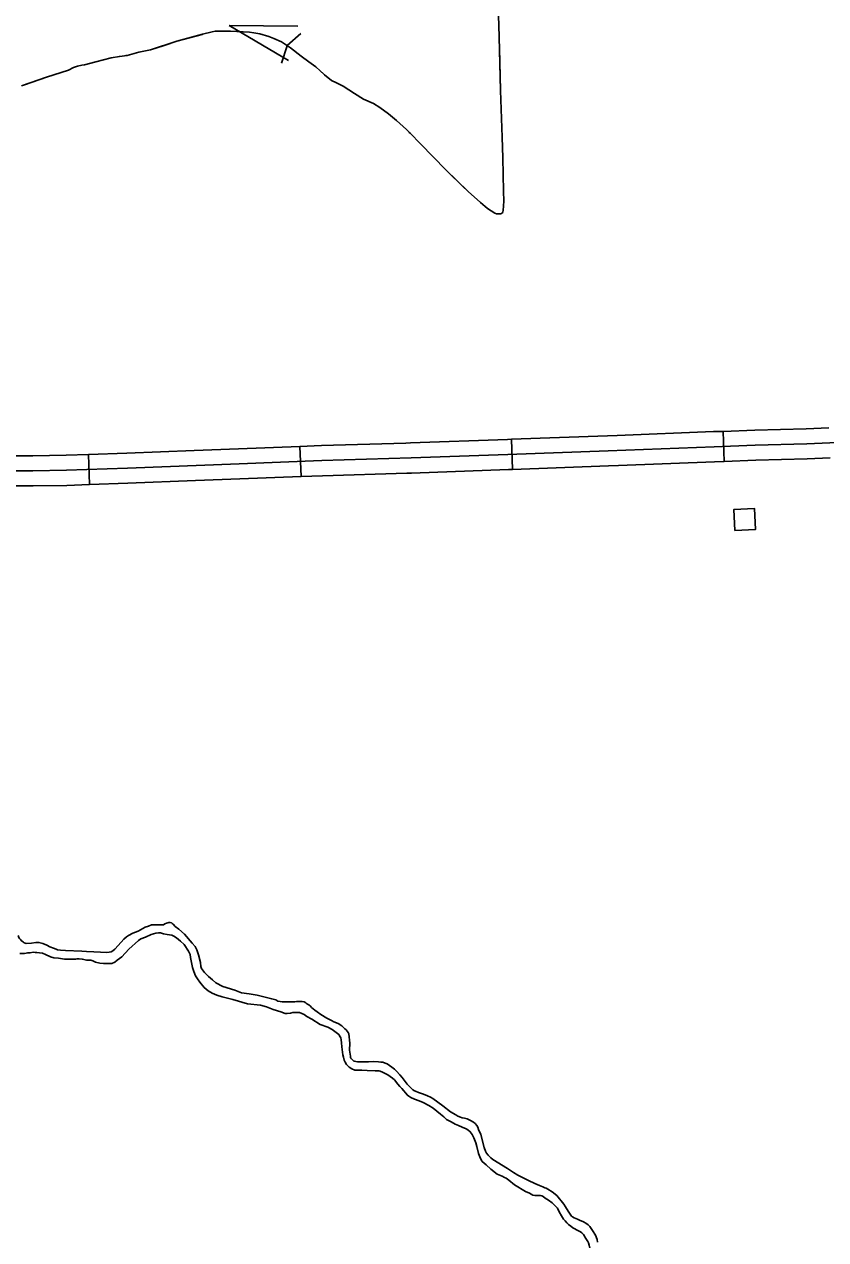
# Model space of a CAD drawing. Extents: x 1084508 to 1142749, y 1057638 to 1093403.
# Drawn here: x 1125965 to 1127220, y 1074730 to 1076632 of the extents above; entities that cross this region are included whole.
import ezdxf

# ---------------------------------------------------------------- set-up
doc = ezdxf.new("R2010")
doc.units = 0
for name, color, linetype in [('Level 31', 7, 'Continuous'), ('Level 35', 7, 'Continuous'), ('Level 43', 7, 'Continuous'), ('Level 56', 7, 'Continuous')]:
    doc.layers.add(name, color=color, linetype=linetype)

msp = doc.modelspace()

# ---------------------------------------------------------------- linework, layer by layer
at = {"layer": 'Level 31'}
for p, q in [((1127060.7, 1075947.8), (1127059.1, 1075994.9)), ((1126729.5, 1075935.4), (1126727.8, 1075982.4)), ((1126065.4, 1075958.7), (1126066.9, 1075911.6)), ((1126396.5, 1075971.3), (1126398.3, 1075924.2))]:
    msp.add_line(p, q, dxfattribs=at)
for points in [[(1126893.3, 1075988.4), (1127044, 1075994.4), (1127059.1, 1075994.9)], [(1127059.1, 1075994.9), (1127108.6, 1075996.6), (1127189.2, 1075999), (1127224.5, 1076000.5)], [(1125944, 1075933), (1125978.3, 1075933.2), (1126030.9, 1075934), (1126126.2, 1075937.1), (1126301.3, 1075944), (1126430.9, 1075949.1), (1126570.6, 1075953.3), (1126722.2, 1075958.7), (1126878.9, 1075964.3), (1127044.9, 1075970.9), (1127109.4, 1075973.1), (1127190, 1075975.5), (1127357.4, 1075982.5)], [(1126562.3, 1075976.6), (1126430.1, 1075972.6), (1126396.5, 1075971.3)], [(1126727.8, 1075982.4), (1126721.4, 1075982.2), (1126569.8, 1075976.8), (1126562.3, 1075976.6)], [(1126727.8, 1075982.4), (1126878, 1075987.8), (1126893.3, 1075988.4)], [(1125904.4, 1075959.7), (1125907.5, 1075959.2), (1125918.4, 1075958.1), (1125929, 1075957.4), (1125944.5, 1075956.5), (1125978.1, 1075956.8), (1126030.3, 1075957.5), (1126065.4, 1075958.7)], [(1126065.4, 1075958.7), (1126125.3, 1075960.7), (1126230.8, 1075964.8)], [(1126230.8, 1075964.8), (1126300.3, 1075967.6), (1126396.5, 1075971.3)], [(1126729.5, 1075935.4), (1126879.8, 1075940.7), (1126895.2, 1075941.3)], [(1126895.2, 1075941.3), (1127045.7, 1075947.3), (1127060.7, 1075947.8)], [(1127226.5, 1075953.5), (1127190.9, 1075952), (1127110.2, 1075949.6), (1127060.7, 1075947.8)], [(1126066.9, 1075911.6), (1126127.1, 1075913.6), (1126232.7, 1075917.8)], [(1126232.7, 1075917.8), (1126302.2, 1075920.5), (1126398.3, 1075924.2)], [(1126398.3, 1075924.2), (1126431.7, 1075925.5), (1126563.7, 1075929.5)], [(1126563.7, 1075929.5), (1126571.3, 1075929.7), (1126723.1, 1075935.1), (1126729.5, 1075935.4)], [(1126066.9, 1075911.6), (1126031.5, 1075910.4), (1125978.6, 1075909.7), (1125943.4, 1075909.4), (1125926.2, 1075910.4), (1125914.3, 1075911.2), (1125901.2, 1075912.6), (1125896.8, 1075913.3)]]:
    msp.add_lwpolyline(points, dxfattribs=at)
at = {"layer": 'Level 35'}
for points in [[(1126365.5, 1075103), (1126361.9, 1075103.6), (1126358.7, 1075105.3), (1126352.3, 1075106.8), (1126329.7, 1075112.6), (1126317.1, 1075114.7), (1126304.9, 1075116.4), (1126294.3, 1075120.7), (1126275.7, 1075126.2), (1126264.6, 1075132), (1126259.7, 1075136.7), (1126253.1, 1075142), (1126247.2, 1075148.2), (1126242.5, 1075154.4), (1126241.4, 1075157.8), (1126240.8, 1075163.6), (1126237.6, 1075176), (1126235, 1075183.6), (1126232.2, 1075189), (1126227.5, 1075194.1), (1126215.8, 1075208.2), (1126206.9, 1075215.9), (1126201.3, 1075220.1), (1126198.1, 1075223.7), (1126196.6, 1075224.8), (1126195.1, 1075225.9), (1126193.4, 1075226.3), (1126192.4, 1075226.3), (1126190.9, 1075226.3), (1126189.4, 1075226.1), (1126187.5, 1075225.2), (1126185.1, 1075224.2), (1126183, 1075222.9), (1126180, 1075222.9), (1126176.8, 1075222.7), (1126172.5, 1075222.9), (1126167.4, 1075222.9), (1126164, 1075222.7), (1126159.5, 1075220.8), (1126154, 1075219.1), (1126143.3, 1075213.1), (1126134.8, 1075209.9), (1126128.2, 1075206.3), (1126125, 1075204.1), (1126120.7, 1075200.1), (1126111.8, 1075190.7), (1126106.7, 1075184.5), (1126103.7, 1075181.9), (1126101.1, 1075180.4), (1126097.9, 1075180), (1126093.5, 1075179.6), (1126084.3, 1075180), (1126073.8, 1075180.4), (1126062.1, 1075180.9), (1126054.9, 1075181.5), (1126029.1, 1075182.6), (1126021.4, 1075183), (1126016.9, 1075183.6), (1126014.8, 1075184.7), (1126010.7, 1075186.2), (1126005, 1075188.5), (1126000.1, 1075190.9), (1125993.9, 1075193.7), (1125987.7, 1075195.2), (1125982.8, 1075195.2), (1125976.2, 1075194.3), (1125967.9, 1075193.7)], [(1125955, 1075206.3), (1125956.5, 1075202.7), (1125957.5, 1075201.3), (1125958.7, 1075199.6), (1125960, 1075198.2), (1125961.9, 1075196.8), (1125963.4, 1075195.6), (1125964.7, 1075194.7), (1125967.9, 1075193.7)], [(1125957.9, 1075178.1), (1125965, 1075178.1), (1125970.2, 1075179.2), (1125973.9, 1075179.2), (1125978.7, 1075179.9), (1125981.6, 1075179.6), (1125984.2, 1075179.6), (1125988.7, 1075178.8), (1125993.1, 1075178.5), (1125997.9, 1075176.2), (1126006.1, 1075172.5), (1126010.9, 1075171.4), (1126018.3, 1075170.7), (1126027.9, 1075169.2), (1126037.5, 1075168.8), (1126045.3, 1075168.8), (1126047.5, 1075169.6), (1126050.9, 1075169.6), (1126055.7, 1075169.2), (1126062.7, 1075167.3), (1126069, 1075167.3), (1126072, 1075166.2), (1126076.4, 1075164.4), (1126083.1, 1075162.9), (1126089, 1075162.2), (1126092, 1075162.2), (1126096, 1075162.2), (1126102, 1075162.5), (1126106.8, 1075164.4), (1126110.5, 1075167.7), (1126117.5, 1075172.5), (1126128.6, 1075184.8), (1126143.8, 1075198.1), (1126147.5, 1075200.7), (1126154.5, 1075203.3), (1126163.4, 1075207.4), (1126170.8, 1075209.6), (1126174.9, 1075210), (1126178.2, 1075210), (1126183, 1075208.9), (1126188.6, 1075207.4), (1126195.6, 1075206.6), (1126199, 1075205.1), (1126203, 1075202.6), (1126209.3, 1075197.4), (1126215.3, 1075191.8), (1126221.9, 1075181.8), (1126224.5, 1075176.6), (1126224.9, 1075171.8), (1126228.2, 1075155.9), (1126230.1, 1075149.6), (1126233, 1075142.9), (1126236, 1075138.4), (1126239.7, 1075132.9), (1126246.7, 1075124.7), (1126253, 1075119.5), (1126258.9, 1075115.8), (1126266.3, 1075112.9), (1126274.9, 1075109.9), (1126291.2, 1075105.8), (1126314.1, 1075099.2), (1126334.5, 1075096.9), (1126344.1, 1075094.7), (1126354.5, 1075090.3), (1126366.7, 1075086.9), (1126373.3, 1075084.3), (1126376.7, 1075084.3), (1126381.5, 1075084.7), (1126385.2, 1075085.8), (1126388.1, 1075085.8), (1126391.1, 1075085.8)], [(1126536.5, 1075002.9), (1126532.8, 1075005.2), (1126529.8, 1075006.5), (1126526.4, 1075007.8), (1126523, 1075008), (1126519.4, 1075008.4), (1126511.5, 1075008.7), (1126504, 1075008.2), (1126498.1, 1075008.2), (1126491.9, 1075008.2), (1126488.5, 1075008.4), (1126486.6, 1075008.4), (1126484.2, 1075008.9), (1126482.1, 1075009.3), (1126481, 1075009.7), (1126479.7, 1075010.4), (1126478.5, 1075011.4), (1126477, 1075012.9), (1126476.3, 1075014), (1126475.7, 1075015.1), (1126475.5, 1075017.4), (1126474.2, 1075026.6), (1126474.4, 1075037.7), (1126473.1, 1075052), (1126472.1, 1075054.3), (1126470.6, 1075056.5), (1126468.7, 1075058.6), (1126467, 1075060.3), (1126464.8, 1075062.4), (1126461.8, 1075064.6), (1126456.1, 1075068.2), (1126449.7, 1075071.2), (1126446.1, 1075073.3), (1126438.8, 1075076.7), (1126429, 1075082.5), (1126423.5, 1075086.8), (1126419.8, 1075089.5), (1126414.5, 1075093.6), (1126412.8, 1075095.5), (1126410.2, 1075097.6), (1126407.5, 1075099.3), (1126405.6, 1075100.8), (1126403.2, 1075102.3), (1126399.8, 1075103), (1126397.2, 1075103), (1126391.1, 1075103), (1126388.7, 1075102.5), (1126383.8, 1075102.3), (1126377, 1075102.1), (1126372.9, 1075102.1), (1126369.1, 1075102.3), (1126365.5, 1075103)], [(1126391.1, 1075085.8), (1126395.6, 1075085.8), (1126399.3, 1075084.3), (1126403, 1075082.5), (1126407.4, 1075079.5), (1126415.2, 1075075.4), (1126428.1, 1075066.9), (1126440, 1075062.5), (1126447, 1075058.8), (1126453.3, 1075054.3), (1126457.4, 1075051), (1126459.6, 1075047.7), (1126460.3, 1075045.8), (1126461.1, 1075042.8), (1126461.6, 1075038.3), (1126462.3, 1075032.1), (1126462.9, 1075023.8), (1126463.5, 1075019.3), (1126464.4, 1075015.7), (1126465.9, 1075011), (1126467.2, 1075008), (1126469.3, 1075004.4), (1126471, 1075002.5), (1126473.4, 1075000.1), (1126477.8, 1074997.4), (1126482.3, 1074995.6), (1126484.9, 1074995.6), (1126487.4, 1074995.2), (1126493.2, 1074995.2), (1126501.7, 1074995), (1126514.1, 1074994.6), (1126517.3, 1074994.6), (1126520, 1074994.6), (1126522.2, 1074993.9), (1126525.6, 1074992.4), (1126531.1, 1074989.5), (1126534.1, 1074988.2), (1126537.7, 1074985.4), (1126541.6, 1074982.8), (1126544.3, 1074980.1), (1126549.5, 1074973.7), (1126553.1, 1074969.6), (1126555.9, 1074966.6), (1126564.8, 1074956.2), (1126566.9, 1074954.5), (1126570.3, 1074952.5), (1126575.9, 1074950), (1126582.9, 1074947.2), (1126589.5, 1074944.6), (1126598.5, 1074939.9), (1126605.1, 1074936.1), (1126610.9, 1074931.4), (1126616.8, 1074926.5), (1126621.5, 1074922.5), (1126626, 1074918.4), (1126633.2, 1074914.3), (1126639.6, 1074911.1), (1126644.5, 1074908.6), (1126650.3, 1074906), (1126656.7, 1074903.7), (1126659.5, 1074902), (1126663.1, 1074899), (1126666.1, 1074894.5), (1126668.8, 1074889.4), (1126672, 1074881.9), (1126673.3, 1074876.1), (1126675.9, 1074865.1), (1126679.1, 1074857.2), (1126681.8, 1074852.7), (1126688, 1074847.3), (1126695.5, 1074840.3), (1126705.5, 1074832.8), (1126713, 1074829.4), (1126716.8, 1074827.7), (1126719.2, 1074826.4), (1126723.8, 1074823.2), (1126732.4, 1074816.2), (1126749.6, 1074805.5), (1126756, 1074802.7), (1126761.1, 1074800), (1126764.1, 1074799.5), (1126768.2, 1074799.3), (1126772.9, 1074799.3), (1126775, 1074798.7), (1126777.1, 1074797.6), (1126780.5, 1074795.1), (1126785.5, 1074792.1), (1126791.6, 1074788), (1126799.7, 1074779.3)], [(1126798.9, 1074799.5), (1126791.4, 1074805.1), (1126784.8, 1074809.1), (1126781.8, 1074810.6), (1126780.1, 1074811.1), (1126776.9, 1074812.6), (1126771.4, 1074814.9), (1126764.3, 1074817.9), (1126754.3, 1074822.6), (1126737.5, 1074831.1), (1126730.9, 1074835.4), (1126721.5, 1074841.6), (1126698.7, 1074855.4), (1126695.3, 1074858.4), (1126692.9, 1074860.6), (1126691, 1074862.3), (1126688.7, 1074865.5), (1126687.2, 1074868.7), (1126685, 1074874.2), (1126679.5, 1074894.9), (1126676.1, 1074902.6), (1126674.8, 1074906.2), (1126673.3, 1074909), (1126671, 1074911.8), (1126668, 1074914.1), (1126663.7, 1074916.7), (1126658.2, 1074919.5), (1126654.3, 1074920.1), (1126650.7, 1074920.7), (1126647.7, 1074921.8), (1126643.9, 1074923.5), (1126640.3, 1074925.7), (1126632.4, 1074930.1), (1126620.2, 1074939.7), (1126604.5, 1074950.8), (1126601, 1074953.2), (1126596.4, 1074955.1), (1126589.7, 1074957.9), (1126581.9, 1074960.6), (1126577.6, 1074962.4), (1126575.7, 1074963.2), (1126573.3, 1074964.7), (1126569.9, 1074967.5), (1126564.6, 1074973.7), (1126556.5, 1074983.7), (1126552.9, 1074988), (1126547.8, 1074993.7), (1126544.6, 1074996.9), (1126540.1, 1075000.3), (1126536.5, 1075002.9)], [(1126798.9, 1074799.5), (1126809.9, 1074785.5), (1126812.2, 1074781.4), (1126816.2, 1074774.6), (1126818.3, 1074771.4), (1126820.5, 1074768.5), (1126821.6, 1074767.1), (1126823.3, 1074765.8), (1126825.6, 1074764.6), (1126831.2, 1074762.5), (1126835.1, 1074760.3), (1126839.3, 1074758.6), (1126841.7, 1074757.5), (1126843.2, 1074756.7), (1126845.7, 1074754.9), (1126847.9, 1074753.2), (1126850.4, 1074750.7), (1126854.8, 1074744.7), (1126859, 1074737.2), (1126861.7, 1074730.2), (1126862.4, 1074726.3)], [(1126853.3, 1074694.6), (1126851.8, 1074707.7), (1126851.2, 1074712.1), (1126850.4, 1074716.8), (1126849.2, 1074721.6), (1126848.1, 1074725.2), (1126847, 1074727.2), (1126844.2, 1074732.2), (1126840.3, 1074738.3), (1126837.8, 1074740.8), (1126835.6, 1074742.2), (1126833.7, 1074743.5), (1126829.5, 1074745.5), (1126826.7, 1074747.2), (1126823.9, 1074748.8), (1126820.6, 1074751.4), (1126816.9, 1074753.9), (1126814.1, 1074756.4), (1126811.9, 1074759.4), (1126809.2, 1074762.2), (1126806.1, 1074767.5), (1126802.4, 1074773.6), (1126799.7, 1074779.3)]]:
    msp.add_lwpolyline(points, dxfattribs=at)
at = {"layer": 'Level 43'}
for p, q in [((1126285.7, 1076629.7), (1126378.7, 1076575.3)), ((1126285.7, 1076629.7), (1126393.4, 1076629)), ((1126398, 1076617.6), (1126376.6, 1076598.5)), ((1126367.5, 1076570.9), (1126376.4, 1076598.1))]:
    msp.add_line(p, q, dxfattribs=at)
for points in [[(1126705.1, 1076714.1), (1126708.4, 1076612), (1126710.6, 1076528.2), (1126713.2, 1076455.2), (1126714, 1076423), (1126715.2, 1076370.9), (1126715.5, 1076355), (1126714.8, 1076340.4), (1126714.3, 1076338.4), (1126714.3, 1076337.5), (1126712.7, 1076336), (1126711.2, 1076335.4), (1126708.5, 1076335), (1126706, 1076335.2), (1126704, 1076335.2), (1126701.5, 1076336), (1126690, 1076343.7), (1126679.4, 1076352.7), (1126660, 1076369.9), (1126624.9, 1076403.9), (1126604.8, 1076424.5), (1126585.4, 1076444.7), (1126568.9, 1076461.2), (1126563.5, 1076467.2), (1126547.6, 1076481.4), (1126535.1, 1076491.7), (1126521.7, 1076501.4)], [(1126521.7, 1076501.4), (1126511.5, 1076507.9), (1126496.2, 1076514.5), (1126482, 1076523.7), (1126464, 1076534.7), (1126453.9, 1076540), (1126446, 1076544), (1126435.1, 1076552.5), (1126421.1, 1076565.1), (1126410.6, 1076573.2), (1126398.4, 1076581.9), (1126381.8, 1076594.9), (1126367.8, 1076604.1), (1126355.5, 1076609.6), (1126347.5, 1076612.7), (1126333.5, 1076616.6), (1126324.5, 1076618.2), (1126317.5, 1076619.4), (1126287.7, 1076621.2), (1126270.7, 1076621.1), (1126263.5, 1076620.9), (1126259.2, 1076619.9), (1126243.9, 1076616.1), (1126203.7, 1076605.2), (1126162.3, 1076591.9), (1126144.1, 1076587.9), (1126126.1, 1076583.1), (1126113.8, 1076581.6), (1126101, 1076579.4), (1126076.7, 1076573.2), (1126059.2, 1076568.4), (1126054.7, 1076567.7), (1126047.9, 1076566.1), (1126041.9, 1076564.1), (1126034, 1076560), (1125999.4, 1076549), (1125960.4, 1076535.5)], [(1126398.7, 1076581.7), (1126398.4, 1076581.9), (1126381.8, 1076594.9), (1126367.8, 1076604.1), (1126355.5, 1076609.6), (1126347.5, 1076612.7), (1126333.5, 1076616.6), (1126324.5, 1076618.2), (1126317.5, 1076619.4), (1126287.7, 1076621.2), (1126284.2, 1076621.2)], [(1126243.4, 1076615.9), (1126203.7, 1076605.2), (1126183.7, 1076598.8)], [(1126183.7, 1076598.8), (1126162.3, 1076591.9), (1126144.1, 1076587.9), (1126126.1, 1076583.1), (1126123.7, 1076582.8)], [(1126708.9, 1076594.2), (1126710.6, 1076528.2), (1126712.7, 1076469.9)], [(1126083.1, 1076574.8), (1126076.7, 1076573.2), (1126059.2, 1076568.4), (1126054.7, 1076567.7), (1126047.9, 1076566.1), (1126041.9, 1076564.1), (1126034, 1076560), (1125999.4, 1076549), (1125964.9, 1076537.1)], [(1126536.3, 1076490.7), (1126535.1, 1076491.7), (1126521.7, 1076501.4), (1126511.5, 1076507.9), (1126496.2, 1076514.5), (1126482, 1076523.7), (1126464, 1076534.7), (1126453.9, 1076540), (1126446, 1076544), (1126435.1, 1076552.5), (1126431.1, 1076556.1)], [(1126654.8, 1076374.9), (1126624.9, 1076403.9), (1126604.8, 1076424.5), (1126585.4, 1076444.7), (1126568.9, 1076461.2), (1126567.2, 1076463.1)], [(1126713.9, 1076428.5), (1126714, 1076423), (1126715.2, 1076370.9), (1126715.5, 1076355), (1126714.8, 1076340.4), (1126714.3, 1076338.4), (1126714.3, 1076337.5), (1126712.7, 1076336), (1126711.2, 1076335.4), (1126708.5, 1076335), (1126706, 1076335.2), (1126704, 1076335.2), (1126701.5, 1076336), (1126690, 1076343.7), (1126685.7, 1076347.4)]]:
    msp.add_lwpolyline(points, dxfattribs=at)
at = {"layer": 'Level 56'}
msp.add_lwpolyline([(1127077.2, 1075839.7), (1127075.6, 1075872.4), (1127108.3, 1075874), (1127110, 1075841.4)], close=True, dxfattribs=at)

doc.saveas('drawing.dxf')
